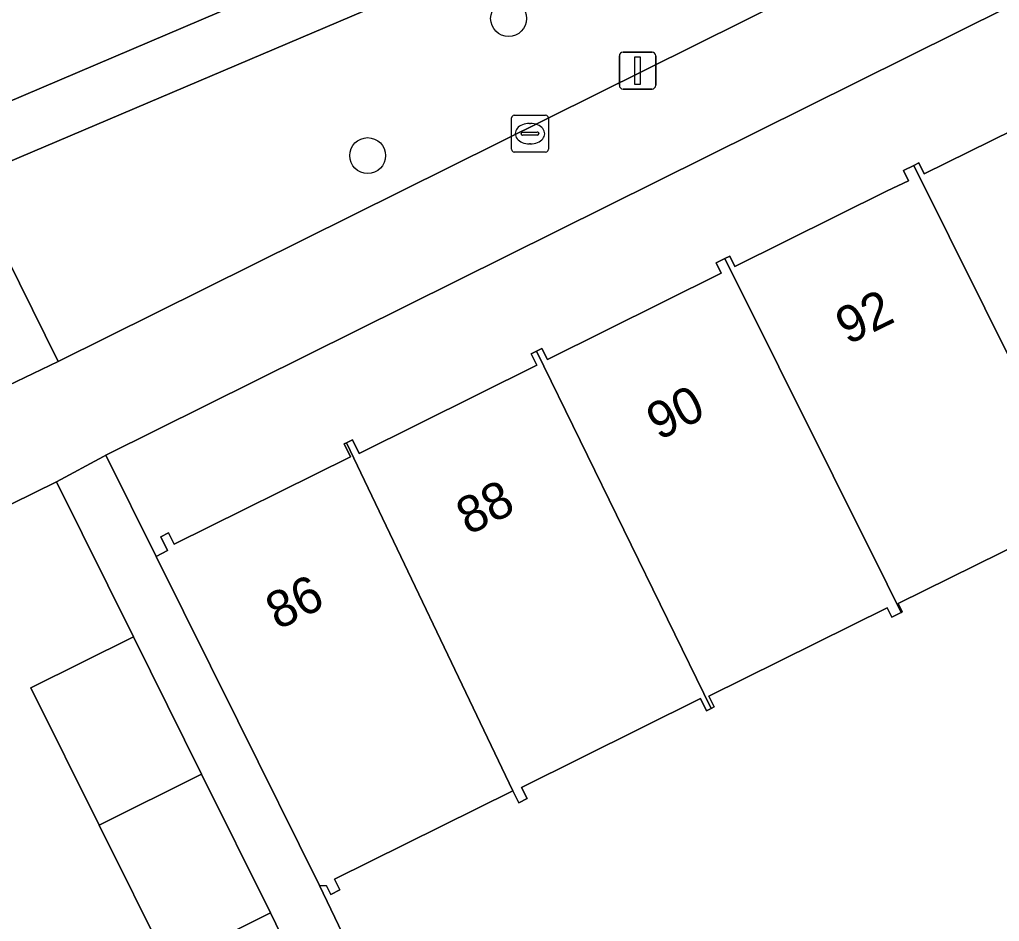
# Model space of a CAD drawing. Extents: x 157793 to 159380, y 380877 to 382313.
# Drawn here: x 158476.39 to 158503.06, y 381543.04 to 381567.59 of the extents above; entities that cross this region are included whole.
import ezdxf

# ---------------------------------------------------------------- set-up
doc = ezdxf.new("R2010")
doc.units = 0
for name, color, linetype in [('IMGEO_Boom', 7, 'Continuous'), ('IMGEO_Erf', 7, 'Continuous'), ('IMGEO_Groenvoorziening', 7, 'Continuous'), ('IMGEO_Kolk', 7, 'Continuous'), ('IMGEO_Lichtmast', 7, 'Continuous'), ('IMGEO_Muur', 7, 'Continuous'), ('IMGEO_Pand', 7, 'Continuous'), ('IMGEO_Pand_nummerreeks', 7, 'Continuous'), ('IMGEO_Parkeervlak_open', 7, 'Continuous'), ('IMGEO_Voetpad_open', 7, 'Continuous')]:
    doc.layers.add(name, color=color, linetype=linetype)

msp = doc.modelspace()

# ---------------------------------------------------------------- linework, layer by layer
at = {"layer": 'IMGEO_Boom'}
for centre in [(158489.701, 381567.615), (158485.864, 381563.884)]:
    msp.add_circle(centre, 0.489, dxfattribs=at)
at = {"layer": 'IMGEO_Erf'}
for points in [[(158530.576, 381581.484), (158478.739, 381555.732), (158480.107, 381552.979), (158480.418, 381553.134), (158480.23, 381553.514), (158480.446, 381553.621), (158480.601, 381553.309), (158485.394, 381555.691), (158485.222, 381556.038), (158485.289, 381556.071), (158485.45, 381556.151), (158485.633, 381555.782), (158490.466, 381558.184), (158490.316, 381558.487), (158490.458, 381558.558), (158490.609, 381558.633), (158490.759, 381558.333), (158495.488, 381560.683), (158495.347, 381560.966), (158495.59, 381561.086), (158495.718, 381561.15), (158495.859, 381560.864), (158500, 381562.922), (158500.585, 381563.196), (158500.445, 381563.479), (158500.729, 381563.619), (158500.868, 381563.688), (158501.016, 381563.387), (158505.86, 381565.776)], [(158484.53, 381540.582), (158483.22, 381543.278), (158480.432, 381541.892), (158478.557, 381545.665), (158476.7, 381549.402), (158479.488, 381550.788), (158477.392, 381555.007), (158462.846, 381547.849), (158453.084, 381543.114), (158467.366, 381514.377)], [(158505.208, 381554.116), (158500.302, 381551.696), (158500.416, 381551.466), (158500.383, 381551.449), (158500.129, 381551.323), (158500, 381551.58), (158495.147, 381549.178), (158495.293, 381548.881), (158495.212, 381548.841), (158495.084, 381548.778), (158494.919, 381549.109), (158490.054, 381546.692), (158490.206, 381546.387), (158489.977, 381546.274), (158489.815, 381546.601), (158484.964, 381544.191), (158485.106, 381543.904), (158484.858, 381543.781), (158484.744, 381544.012), (158484.557, 381544.023), (158490.132, 381532.374)]]:
    msp.add_lwpolyline(points, dxfattribs=at)
at = {"layer": 'IMGEO_Groenvoorziening'}
msp.add_lwpolyline([(158502.782, 381570.873), (158501.067, 381574.33), (158474.979, 381563.242), (158477.436, 381558.28)], close=True, dxfattribs=at)
at = {"layer": 'IMGEO_Kolk'}
for p, q in [((158489.781, 381564.056), (158489.781, 381564.908)), ((158489.856, 381564.982), (158490.708, 381564.982)), ((158490.269, 381564.762), (158490.294, 381564.762)), ((158490.782, 381564.908), (158490.782, 381564.056)), ((158490.083, 381564.525), (158490.481, 381564.525)), ((158490.04, 381564.476), (158490.04, 381564.488)), ((158490.478, 381564.439), (158490.08, 381564.439)), ((158490.524, 381564.488), (158490.524, 381564.476)), ((158490.708, 381563.982), (158489.856, 381563.982)), ((158490.292, 381564.202), (158490.267, 381564.202))]:
    msp.add_line(p, q, dxfattribs=at)
for points in [[(158489.781, 381564.056), (158489.781, 381564.908)], [(158489.856, 381564.982), (158490.708, 381564.982)], [(158490.782, 381564.908), (158490.782, 381564.056)], [(158490.708, 381563.982), (158489.856, 381563.982)]]:
    msp.add_lwpolyline(points, dxfattribs=at)
for centre, radius, start, end in [((158489.858, 381564.906), 0.0765, 91.552, 178.448), ((158489.858, 381564.906), 0.0765, 91.552, 178.448), ((158490.706, 381564.906), 0.0765, 1.552, 88.448), ((158490.706, 381564.906), 0.0765, 1.552, 88.448), ((158490.08, 381564.485), 0.0403, 85.8775, 175.7526), ((158490.485, 381564.487), 0.0386, 1.7309, 96.639), ((158490.077, 381564.475), 0.0366, 178.938, 274.7102), ((158490.481, 381564.482), 0.043, 264.8664, 352.4533), ((158489.858, 381564.058), 0.0765, 181.552, 268.448), ((158489.858, 381564.058), 0.0765, 181.552, 268.448), ((158490.706, 381564.058), 0.0765, 271.552, 358.448), ((158490.706, 381564.058), 0.0765, 271.552, 358.448)]:
    msp.add_arc(centre, radius, start, end, dxfattribs=at)
for centre, major_axis, ratio, start_param, end_param in [((158490.268, 381564.482), (-0.387, 0.002), 0.722429, 4.712389, 7.853982), ((158490.293, 381564.482), (-0.39, 0.002), 0.717154, 1.570796, 4.712389)]:
    msp.add_ellipse(centre, major_axis=major_axis, ratio=ratio, start_param=start_param, end_param=end_param, dxfattribs=at)
at = {"layer": 'IMGEO_Lichtmast'}
for p, q in [((158492.815, 381566.697), (158493.605, 381566.697)), ((158493.605, 381566.697), (158492.815, 381566.697)), ((158492.715, 381565.797), (158492.715, 381566.597)), ((158492.715, 381566.597), (158492.715, 381565.797)), ((158493.705, 381566.597), (158493.705, 381565.797)), ((158493.705, 381565.797), (158493.705, 381566.597)), ((158493.605, 381565.697), (158492.815, 381565.697)), ((158492.815, 381565.697), (158493.605, 381565.697))]:
    msp.add_line(p, q, dxfattribs=at)
msp.add_lwpolyline([(158493.135, 381566.572), (158493.285, 381566.572), (158493.285, 381565.822), (158493.135, 381565.822), (158493.135, 381566.572)], dxfattribs=at)
for centre, start, end in [((158492.815, 381566.597), 90, 180), ((158492.815, 381566.597), 90, 180), ((158493.605, 381566.597), 0, 90), ((158493.605, 381566.597), 360, 90), ((158492.815, 381565.797), 180, 270), ((158492.815, 381565.797), 180, 270), ((158493.605, 381565.797), 270, 0), ((158493.605, 381565.797), 270, 0)]:
    msp.add_arc(centre, 0.1, start, end, dxfattribs=at)
at = {"layer": 'IMGEO_Muur'}
msp.add_lwpolyline([(158477.392, 381555.007), (158462.846, 381547.849)], dxfattribs=at)
at = {"layer": 'IMGEO_Pand'}
for points in [[(158505.875, 381566.145), (158505.716, 381566.067), (158505.86, 381565.776), (158501.016, 381563.387), (158500.868, 381563.688), (158500.729, 381563.619), (158505.555, 381553.921), (158505.592, 381553.939), (158505.436, 381554.255), (158510.341, 381556.675), (158510.5, 381556.352), (158510.698, 381556.45)], [(158500.729, 381563.619), (158500.445, 381563.479), (158500.585, 381563.196), (158500, 381562.922), (158495.859, 381560.864), (158495.718, 381561.15), (158495.59, 381561.086), (158500, 381552.219), (158500.383, 381551.449), (158500.416, 381551.466), (158500.302, 381551.696), (158505.208, 381554.116), (158505.353, 381553.821), (158505.555, 381553.921)], [(158495.59, 381561.086), (158495.347, 381560.966), (158495.488, 381560.683), (158490.759, 381558.333), (158490.609, 381558.633), (158490.458, 381558.558), (158495.212, 381548.841), (158495.293, 381548.881), (158495.147, 381549.178), (158500, 381551.58), (158500.129, 381551.323), (158500.383, 381551.449), (158500, 381552.219)], [(158485.289, 381556.071), (158489.815, 381546.601), (158489.977, 381546.274), (158490.206, 381546.387), (158490.054, 381546.692), (158494.919, 381549.109), (158495.084, 381548.778), (158495.212, 381548.841), (158490.458, 381558.558), (158490.316, 381558.487), (158490.466, 381558.184), (158485.633, 381555.782), (158485.45, 381556.151)], [(158485.289, 381556.071), (158485.222, 381556.038), (158485.394, 381555.691), (158480.601, 381553.309), (158480.446, 381553.621), (158480.23, 381553.514), (158480.418, 381553.134), (158480.107, 381552.979), (158482.332, 381548.502), (158484.557, 381544.023), (158484.744, 381544.012), (158484.858, 381543.781), (158485.106, 381543.904), (158484.964, 381544.191), (158489.815, 381546.601)], [(158481.345, 381547.052), (158479.488, 381550.788), (158476.7, 381549.402), (158478.557, 381545.665)], [(158481.345, 381547.052), (158478.557, 381545.665), (158480.432, 381541.892), (158483.22, 381543.278)]]:
    msp.add_lwpolyline(points, close=True, dxfattribs=at)
at = {"layer": 'IMGEO_Parkeervlak_open'}
msp.add_lwpolyline([(158459.892, 381558.457), (158527.687, 381587.327)], dxfattribs=at)
at = {"layer": 'IMGEO_Voetpad_open'}
for points in [[(158559.355, 381600.813), (158527.687, 381587.327), (158528.278, 381585.94), (158529.232, 381583.987), (158522.385, 381580.592), (158521.896, 381580.35), (158503.856, 381571.407), (158502.782, 381570.873), (158477.436, 381558.28), (158476.08, 381557.625), (158453.255, 381546.36)], [(158451.083, 381546.779), (158453.084, 381543.114), (158462.846, 381547.849), (158477.392, 381555.007), (158478.67, 381555.698), (158478.739, 381555.732), (158530.576, 381581.484), (158531.777, 381582.08), (158561.889, 381597.039)], [(158473.609, 381562.655), (158476.08, 381557.625), (158477.436, 381558.28), (158474.979, 381563.242), (158501.067, 381574.33), (158502.782, 381570.873), (158503.856, 381571.407), (158502.149, 381574.815), (158520.723, 381582.723), (158521.896, 381580.35), (158522.385, 381580.592), (158521.223, 381582.936), (158528.278, 381585.94), (158527.687, 381587.327), (158459.892, 381558.457)], [(158490.132, 381532.374), (158484.557, 381544.023), (158482.332, 381548.502), (158480.107, 381552.979), (158478.739, 381555.732), (158478.67, 381555.698), (158477.392, 381555.007), (158479.488, 381550.788), (158481.345, 381547.052), (158483.22, 381543.278), (158484.53, 381540.582)]]:
    msp.add_lwpolyline(points, dxfattribs=at)

# ---------------------------------------------------------------- texts
at = {"layer": 'IMGEO_Pand_nummerreeks'}
for s, rotation, p in [('92', 26.2644, (158498.93, 381558.722)), ('90', 26.4535, (158493.787, 381556.121)), ('88', 26.4522, (158488.605, 381553.543)), ('86', 26.4535, (158483.42, 381550.963))]:
    msp.add_text(s, height=1, rotation=rotation, dxfattribs=at).set_placement(p)

doc.saveas('drawing.dxf')
